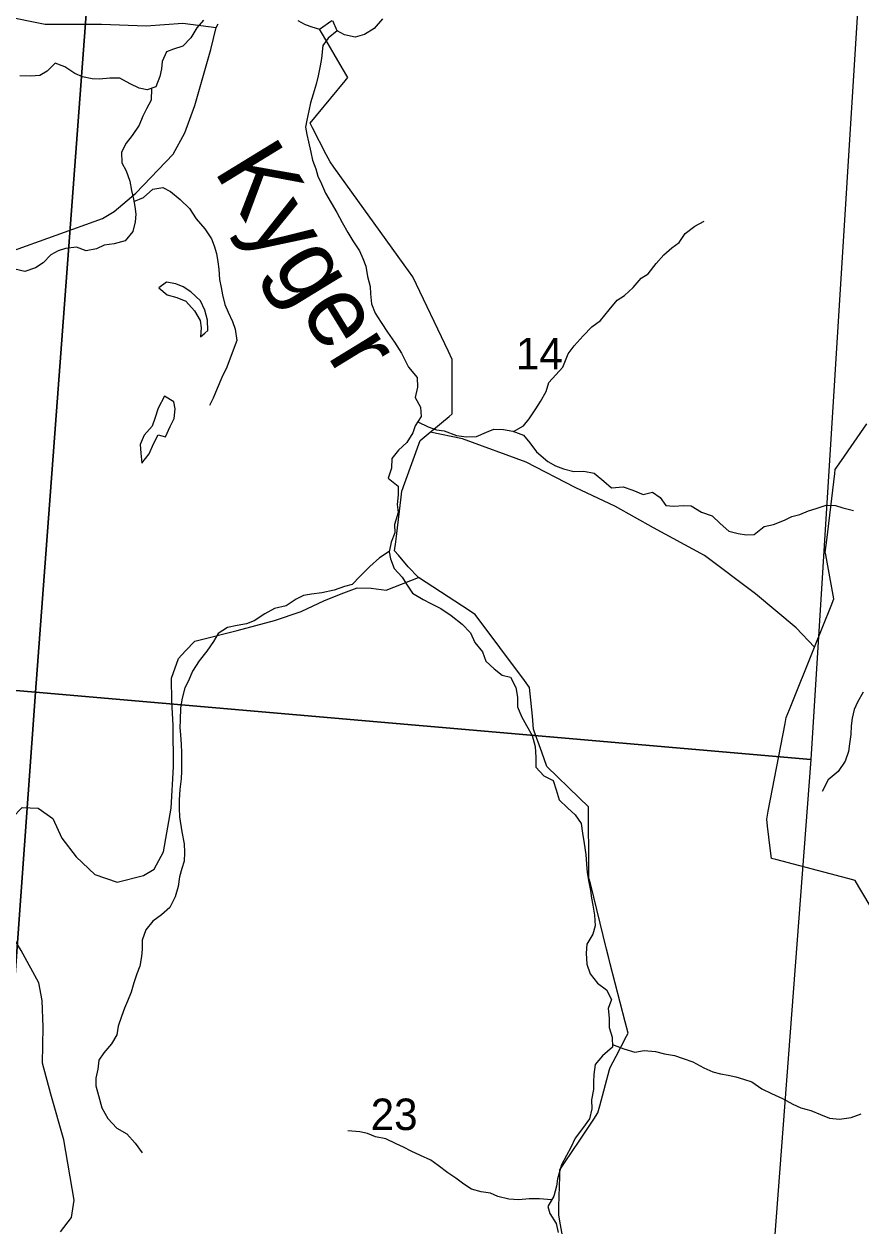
# Model space of a CAD drawing. Extents: x 0 to 42, y 0 to 22.
# Drawn here: x 7.389 to 7.945, y 18.254 to 19.052 of the extents above; entities that cross this region are included whole.
import ezdxf

# ---------------------------------------------------------------- set-up
doc = ezdxf.new("R2010")
doc.units = 0
for name, color, linetype in [('GM_X_County_Road', 7, 'Continuous'), ('GM_X_Minor_Lake', 7, 'Continuous'), ('GM_X_Minor_River', 7, 'Continuous'), ('GM_X_Minor_River_Text', 7, 'Continuous'), ('GM_X_Section', 7, 'Continuous'), ('GM_X_Section_Text', 7, 'Continuous'), ('GM_X_Township_Road', 7, 'Continuous')]:
    doc.layers.add(name, color=color, linetype=linetype)

msp = doc.modelspace()

# ---------------------------------------------------------------- linework, layer by layer
at = {"layer": 'GM_X_County_Road'}
for points in [[(7.37583, 19.05777), (7.40335, 19.05227), (7.44078, 19.05227), (7.4705, 19.05117), (7.49474, 19.05283), (7.5169, 19.04993), (7.51839, 19.05254)], [(7.57123, 19.05474), (7.57618, 19.05199), (7.58059, 19.05034), (7.58561, 19.04881), (7.59379, 19.05467)], [(7.37983, 18.90081), (7.44139, 18.92312), (7.44925, 18.92774), (7.46362, 18.93986), (7.48831, 18.96589), (7.49604, 18.98001), (7.50282, 18.99806), (7.51344, 19.03547), (7.5169, 19.04993)]]:
    msp.add_lwpolyline(points, dxfattribs=at)
at = {"layer": 'GM_X_Minor_Lake'}
for points in [[(7.50936, 18.84685), (7.5114, 18.84872), (7.51123, 18.85555), (7.50936, 18.86219), (7.50654, 18.86845), (7.50013, 18.87435), (7.49503, 18.87758), (7.49011, 18.87968), (7.48406, 18.88065), (7.47894, 18.87706)], [(7.47894, 18.87706), (7.48441, 18.87231), (7.49084, 18.87058), (7.49689, 18.8681), (7.50255, 18.86164), (7.50631, 18.85518), (7.50705, 18.85044), (7.50666, 18.84438), (7.50936, 18.84685)], [(7.48273, 18.8049), (7.4784, 18.79712), (7.47633, 18.7901), (7.47445, 18.78497), (7.46916, 18.77908), (7.46653, 18.77282), (7.46692, 18.76713), (7.4675, 18.76049), (7.4724, 18.76676), (7.47523, 18.7734)], [(7.47519, 18.77332), (7.47523, 18.7734), (7.47843, 18.77929), (7.48335, 18.77797), (7.48636, 18.7848), (7.489, 18.79012), (7.48975, 18.79657), (7.48879, 18.80131), (7.48273, 18.8049)], [(7.47523, 18.7734), (7.47843, 18.77929), (7.48335, 18.77797), (7.48636, 18.7848), (7.489, 18.79012), (7.48975, 18.79657), (7.48879, 18.80131), (7.48273, 18.8049)]]:
    msp.add_lwpolyline(points, dxfattribs=at)
at = {"layer": 'GM_X_Minor_River'}
for points in [[(7.50846, 19.05478), (7.50409, 19.04986), (7.50009, 19.04305), (7.49477, 19.03757), (7.48871, 19.03569), (7.48397, 19.03381), (7.48111, 19.02737), (7.48072, 19.02263), (7.47957, 19.01733), (7.4769, 19.01051), (7.47121, 19.00863), (7.46591, 19.0096), (7.45987, 19.01265), (7.45306, 19.01627), (7.44644, 19.01629), (7.43943, 19.01574), (7.43451, 19.01595), (7.42808, 19.01729), (7.42298, 19.01939), (7.41637, 19.02396), (7.40994, 19.02625), (7.40481, 19.02096), (7.39988, 19.01813), (7.39363, 19.01758), (7.38663, 19.01779)], [(7.62733, 19.05575), (7.62201, 19.04933), (7.61556, 19.04536), (7.60931, 19.04349), (7.60231, 19.04502), (7.5974, 19.04788), (7.59439, 19.05453)], [(7.5974, 19.04788), (7.59133, 19.04297), (7.5879, 19.03805), (7.58693, 19.02934), (7.58597, 19.0246), (7.58481, 19.01797), (7.58347, 19.01229), (7.58137, 19.00566), (7.57964, 18.99998), (7.57849, 18.99467), (7.57715, 18.98842), (7.57637, 18.98368), (7.57712, 18.97894), (7.57824, 18.97401), (7.57973, 18.96718), (7.58104, 18.96187), (7.5831, 18.95599), (7.58441, 18.95125), (7.58685, 18.94612), (7.58968, 18.93986), (7.59325, 18.9334), (7.59702, 18.92695), (7.60059, 18.92049), (7.60436, 18.91366), (7.60775, 18.90815), (7.61208, 18.9015), (7.61434, 18.89657), (7.6164, 18.89144), (7.61752, 18.88462), (7.6192, 18.87798), (7.61956, 18.87305), (7.62011, 18.86641), (7.62255, 18.86015), (7.6265, 18.85388), (7.63084, 18.84761), (7.63536, 18.84097), (7.64007, 18.83356), (7.64469, 18.82427)], [(7.47394, 19.00953), (7.47384, 19.0018), (7.47079, 18.99594), (7.46832, 18.99101), (7.46584, 18.98515), (7.46108, 18.97833), (7.45709, 18.97323), (7.45405, 18.96717), (7.4544, 18.96016), (7.45722, 18.95484), (7.45966, 18.94782), (7.46078, 18.94175), (7.46209, 18.93587), (7.46302, 18.93113), (7.46357, 18.92601), (7.46317, 18.92089), (7.46164, 18.91445), (7.45651, 18.90821), (7.44931, 18.90634), (7.44249, 18.90541), (7.43737, 18.90296), (7.43056, 18.90166), (7.42413, 18.90395), (7.41693, 18.90302), (7.41201, 18.90152), (7.40708, 18.89888), (7.40195, 18.89359), (7.39702, 18.89019), (7.38982, 18.88794), (7.3832, 18.88947)], [(7.46237, 18.93442), (7.46871, 18.93699), (7.47479, 18.94247), (7.48161, 18.94359), (7.48671, 18.94092), (7.49313, 18.93559), (7.49917, 18.9297), (7.50369, 18.92286), (7.50953, 18.91621), (7.51387, 18.90956), (7.51555, 18.90482), (7.51724, 18.89989), (7.51798, 18.8942), (7.51872, 18.88946), (7.51927, 18.88263), (7.5202, 18.87732), (7.52113, 18.87239), (7.52262, 18.86594), (7.52488, 18.86081), (7.5277, 18.85455), (7.52958, 18.84943), (7.53069, 18.84203), (7.52821, 18.83559), (7.52401, 18.82419)], [(7.74718, 18.82434), (7.7508, 18.83305), (7.75479, 18.83834), (7.76068, 18.84515), (7.76637, 18.85101), (7.77226, 18.85535), (7.77796, 18.86235), (7.78328, 18.86878), (7.78821, 18.87199), (7.7939, 18.87728), (7.79922, 18.88333), (7.80396, 18.88635), (7.8091, 18.89316), (7.81441, 18.89883), (7.81954, 18.90355), (7.82447, 18.90714), (7.82847, 18.91319), (7.83492, 18.91791), (7.84117, 18.9213)], [(7.52401, 18.82419), (7.52072, 18.81731), (7.51752, 18.8101), (7.51489, 18.80364), (7.51244, 18.79889)], [(7.64469, 18.82427), (7.65047, 18.81738), (7.65067, 18.81093), (7.64917, 18.8041), (7.65258, 18.79766), (7.65316, 18.7914), (7.6492, 18.78532), (7.64751, 18.78058), (7.64355, 18.77412), (7.63808, 18.76918), (7.63374, 18.76348), (7.63337, 18.75722), (7.63111, 18.75058), (7.63793, 18.74528), (7.63775, 18.7394), (7.6372, 18.73295), (7.63778, 18.72764), (7.63552, 18.71967), (7.63553, 18.71417), (7.63309, 18.7079), (7.63177, 18.70164), (7.63273, 18.6969), (7.6352, 18.69045), (7.6405, 18.68477), (7.64335, 18.68004), (7.64733, 18.67398), (7.65453, 18.66982), (7.65964, 18.66717), (7.66627, 18.66396), (7.67308, 18.65923), (7.68028, 18.65337), (7.68578, 18.64769), (7.68881, 18.64124), (7.69393, 18.635), (7.69602, 18.62893), (7.70171, 18.62382), (7.70682, 18.61947), (7.7125, 18.61834), (7.71592, 18.61133), (7.71706, 18.60488), (7.71707, 18.59843), (7.71973, 18.59218), (7.72315, 18.58612), (7.72695, 18.57949), (7.72885, 18.57209), (7.72924, 18.56489), (7.72926, 18.55844), (7.73456, 18.55276), (7.74081, 18.54955), (7.7429, 18.54348), (7.7448, 18.53665), (7.7503, 18.53135), (7.75541, 18.52681), (7.7594, 18.52094), (7.76035, 18.51449), (7.76131, 18.50767), (7.76246, 18.50046), (7.76304, 18.49401), (7.76343, 18.48851), (7.76439, 18.48207), (7.76553, 18.47638), (7.7663, 18.47145), (7.76725, 18.46671), (7.76821, 18.46007), (7.76879, 18.45305), (7.7671, 18.44736), (7.76314, 18.4409), (7.76278, 18.43483), (7.76317, 18.42762), (7.76545, 18.42099), (7.77019, 18.41493), (7.77625, 18.41039), (7.77948, 18.40414), (7.77741, 18.39806), (7.77799, 18.39162), (7.778, 18.38536), (7.78009, 18.3791), (7.7801, 18.37227), (7.7735, 18.36657), (7.76878, 18.36087), (7.76784, 18.35423), (7.76766, 18.3493), (7.76749, 18.34417), (7.76617, 18.33734), (7.76637, 18.33146), (7.76487, 18.32482), (7.76035, 18.31836), (7.75544, 18.3119), (7.75243, 18.30564), (7.7496, 18.30032), (7.7464, 18.29424), (7.74377, 18.28476), (7.74302, 18.28001), (7.74114, 18.27337), (7.73718, 18.26653), (7.73852, 18.26179), (7.74288, 18.25516), (7.74421, 18.2491)], [(7.71434, 18.78156), (7.72107, 18.78528), (7.72485, 18.79003), (7.72937, 18.79668), (7.73239, 18.80142), (7.73616, 18.80807), (7.73785, 18.81414), (7.74718, 18.82434)], [(7.65095, 18.788), (7.65772, 18.78458), (7.66339, 18.7827), (7.6685, 18.78195), (7.67664, 18.77893), (7.68326, 18.77799), (7.68988, 18.7782), (7.69649, 18.78106), (7.70141, 18.78296), (7.70784, 18.78279), (7.71408, 18.78166), (7.72108, 18.77902), (7.72525, 18.77391), (7.7298, 18.76803), (7.73719, 18.7616), (7.7423, 18.75877), (7.7476, 18.75669), (7.75461, 18.755), (7.76123, 18.7552), (7.76804, 18.75389), (7.77448, 18.7484), (7.77959, 18.74405), (7.78734, 18.74482), (7.79378, 18.74256), (7.80059, 18.73973), (7.80683, 18.74126), (7.81194, 18.73766), (7.81574, 18.73236), (7.82084, 18.7318), (7.82746, 18.73238), (7.83238, 18.73201), (7.83939, 18.72785), (7.84639, 18.7254), (7.85169, 18.72029), (7.85757, 18.71518), (7.86362, 18.71368), (7.86911, 18.71293), (7.87421, 18.71313), (7.88101, 18.71845), (7.88706, 18.7196), (7.89443, 18.72266), (7.89935, 18.72513), (7.90464, 18.72628), (7.91031, 18.72876), (7.91541, 18.73028), (7.92203, 18.73257), (7.92827, 18.7324), (7.93319, 18.73089), (7.94019, 18.72901)], [(7.6318, 18.70176), (7.62535, 18.69764), (7.61912, 18.69175), (7.61251, 18.68529), (7.60723, 18.67978), (7.60231, 18.67844), (7.59532, 18.67615), (7.58719, 18.67423), (7.58019, 18.67346), (7.5749, 18.6725), (7.56999, 18.67003), (7.56337, 18.66565), (7.55581, 18.66393), (7.5492, 18.66031), (7.54221, 18.65574), (7.53711, 18.65365), (7.53087, 18.6525), (7.52444, 18.65116), (7.51821, 18.64735), (7.51519, 18.64203), (7.51085, 18.63558), (7.50557, 18.62912), (7.50123, 18.62228), (7.4986, 18.61582), (7.49615, 18.61108), (7.49446, 18.60424), (7.49334, 18.59779), (7.49297, 18.58964), (7.49279, 18.58489), (7.49337, 18.57996), (7.49376, 18.57351), (7.49396, 18.5682), (7.49398, 18.55587), (7.49361, 18.55075), (7.49287, 18.54354), (7.49232, 18.53671), (7.49233, 18.53121), (7.49253, 18.52533), (7.49406, 18.51547), (7.49578, 18.50751), (7.49598, 18.50182), (7.49561, 18.49594), (7.4941, 18.49119), (7.4926, 18.4855), (7.49167, 18.47924), (7.48979, 18.47222), (7.48621, 18.46519), (7.48073, 18.46025), (7.47488, 18.45606), (7.47035, 18.45036), (7.46791, 18.44353), (7.46773, 18.43746), (7.46736, 18.43272), (7.46624, 18.42608), (7.46417, 18.42114), (7.46228, 18.41507), (7.46059, 18.40899), (7.45796, 18.40292), (7.45608, 18.39817), (7.45401, 18.39267), (7.45194, 18.38621), (7.451, 18.38052), (7.44742, 18.37464), (7.44232, 18.36855), (7.43893, 18.36362), (7.43837, 18.35774), (7.43706, 18.35185), (7.43707, 18.34673), (7.43878, 18.34029), (7.44107, 18.33213), (7.44506, 18.32493), (7.45093, 18.3185), (7.45756, 18.31472), (7.46324, 18.30847), (7.46779, 18.30222)], [(7.94666, 18.60838), (7.94289, 18.60155), (7.94063, 18.5968), (7.93932, 18.59111), (7.93876, 18.58599), (7.93858, 18.5801), (7.93765, 18.57403), (7.9369, 18.56891), (7.93464, 18.56246), (7.93012, 18.55562), (7.92351, 18.54991), (7.91936, 18.54232)], [(7.7801, 18.37417), (7.78767, 18.37134), (7.79505, 18.36908), (7.80129, 18.37023), (7.80886, 18.36949), (7.81472, 18.36798), (7.82134, 18.36685), (7.82721, 18.36478), (7.83365, 18.36271), (7.84084, 18.35855), (7.8469, 18.35591), (7.85201, 18.35459), (7.85693, 18.35384), (7.86222, 18.35271), (7.86714, 18.3512), (7.87282, 18.34932), (7.87945, 18.34459), (7.88588, 18.34157), (7.89308, 18.33817), (7.89989, 18.33458), (7.90519, 18.33212), (7.91201, 18.33024), (7.91844, 18.3276), (7.92431, 18.32514), (7.93093, 18.3244), (7.93868, 18.32555), (7.9453, 18.32803)], [(7.73965, 18.27079), (7.73169, 18.27164), (7.72488, 18.27163), (7.71807, 18.27086), (7.71145, 18.27141), (7.70407, 18.2731), (7.69915, 18.27537), (7.69291, 18.27631), (7.68647, 18.278), (7.68136, 18.28141), (7.67606, 18.28538), (7.67076, 18.28878), (7.66432, 18.2937), (7.65958, 18.29729), (7.65277, 18.30032), (7.64652, 18.30334), (7.64141, 18.30598), (7.63649, 18.30806), (7.62967, 18.31146), (7.62286, 18.31277), (7.61737, 18.31504), (7.61245, 18.31617), (7.60432, 18.31672)]]:
    msp.add_lwpolyline(points, dxfattribs=at)
at = {"layer": 'GM_X_Section'}
for points in [[(6.93078, 19.15194), (7.43468, 19.11252), (7.39687, 18.60825), (6.88899, 18.65144)], [(7.43468, 19.11252), (7.94388, 19.07499), (7.91195, 18.56355), (7.39687, 18.60825)], [(6.88899, 18.65144), (7.39687, 18.60825), (7.36049, 18.10303), (6.85053, 18.13693)], [(7.39687, 18.60825), (7.91195, 18.56355), (7.87387, 18.06098), (7.36049, 18.10303)]]:
    msp.add_lwpolyline(points, close=True, dxfattribs=at)
at = {"layer": 'GM_X_Township_Road'}
for points in [[(7.75844, 18.31063), (7.7677, 18.32451), (7.77047, 18.32865), (7.77177, 18.33346), (7.77827, 18.35752), (7.77862, 18.35883), (7.78262, 18.36646), (7.78956, 18.3797), (7.79056, 18.38161), (7.78861, 18.38918), (7.77864, 18.42779), (7.77767, 18.43153), (7.77621, 18.43746), (7.76549, 18.48102), (7.76459, 18.48468), (7.76454, 18.49088), (7.76422, 18.53075), (7.76421, 18.53213), (7.75803, 18.5381), (7.73654, 18.55889), (7.73323, 18.5683), (7.72828, 18.58241), (7.72781, 18.58376), (7.72699, 18.59225), (7.72555, 18.60714), (7.72515, 18.61128), (7.72168, 18.61594), (7.6889, 18.65988), (7.68061, 18.6654), (7.65142, 18.68451), (7.64457, 18.69167), (7.63805, 18.69922), (7.63548, 18.70221), (7.63619, 18.70818), (7.63974, 18.73788), (7.64021, 18.74188), (7.64225, 18.74746), (7.6525, 18.77556), (7.65903, 18.78107), (7.66011, 18.78197), (7.67161, 18.79153), (7.67377, 18.79332), (7.67377, 18.82939), (7.67119, 18.83478), (7.64752, 18.88424), (7.64173, 18.89235), (7.59521, 18.95714), (7.59262, 18.96074), (7.59008, 18.96565), (7.58091, 18.98336), (7.57935, 18.98637), (7.58354, 18.99144), (7.60256, 19.01452), (7.60438, 19.01674), (7.60079, 19.02286), (7.58821, 19.04438), (7.58561, 19.04881)], [(7.91441, 18.63827), (7.9021, 18.65111), (7.87528, 18.67369), (7.84141, 18.6991), (7.80754, 18.71746), (7.78213, 18.73157), (7.75532, 18.74427), (7.72285, 18.76122), (7.68051, 18.77674), (7.65903, 18.78107)], [(7.95394, 18.46194), (7.94391, 18.47901), (7.94148, 18.48316), (7.93655, 18.48444), (7.88868, 18.49701), (7.88574, 18.49777), (7.88495, 18.50458), (7.88324, 18.51933), (7.8827, 18.52397), (7.88368, 18.5291), (7.89485, 18.58744), (7.89559, 18.59135), (7.89779, 18.59684), (7.91441, 18.63827), (7.92544, 18.66575), (7.92725, 18.67031), (7.92635, 18.67521), (7.92185, 18.69954), (7.92156, 18.70106), (7.92256, 18.70936), (7.92788, 18.75359), (7.9282, 18.7563), (7.93225, 18.76221), (7.94905, 18.7867)], [(7.40854, 18.52431), (7.41455, 18.51119), (7.42398, 18.49882), (7.43644, 18.48701), (7.45119, 18.48203), (7.46863, 18.48653), (7.47584, 18.49069), (7.48194, 18.50225), (7.48697, 18.53127), (7.48857, 18.55861), (7.48829, 18.58632), (7.48759, 18.60208), (7.48726, 18.61765), (7.49204, 18.63073), (7.49661, 18.63584), (7.50288, 18.64228), (7.53093, 18.64921), (7.55576, 18.65597), (7.57339, 18.66199), (7.58895, 18.66915), (7.60184, 18.67424), (7.61057, 18.67763), (7.61985, 18.67741), (7.62988, 18.67605), (7.65142, 18.68451)], [(7.41365, 18.2496), (7.42088, 18.25907), (7.42262, 18.27064), (7.41576, 18.31072), (7.40715, 18.34112), (7.40154, 18.36164), (7.402, 18.38575), (7.4013, 18.40341), (7.39926, 18.41518), (7.3874, 18.43667), (7.3761, 18.45474), (7.36934, 18.47071), (7.36789, 18.4897), (7.3744, 18.5098), (7.38165, 18.52496), (7.38811, 18.53158), (7.39872, 18.53117), (7.40854, 18.52431)], [(7.76671, 18.13893), (7.74528, 18.25663), (7.74449, 18.26089), (7.74464, 18.26652), (7.74514, 18.28646), (7.74525, 18.29088), (7.74833, 18.29549), (7.75844, 18.31063)]]:
    msp.add_lwpolyline(points, dxfattribs=at)

# ---------------------------------------------------------------- texts
at = {"layer": 'GM_X_Minor_River_Text'}
msp.add_text('Kyger', height=0.047354, rotation=301.5097, dxfattribs=at).set_placement((7.51496, 18.95506))
at = {"layer": 'GM_X_Section_Text'}
for s, p in [('14', (7.71605, 18.82283)), ('23', (7.61959, 18.31726))]:
    msp.add_text(s, height=0.020928, rotation=0.00001, dxfattribs=at).set_placement(p)

doc.saveas('drawing.dxf')
